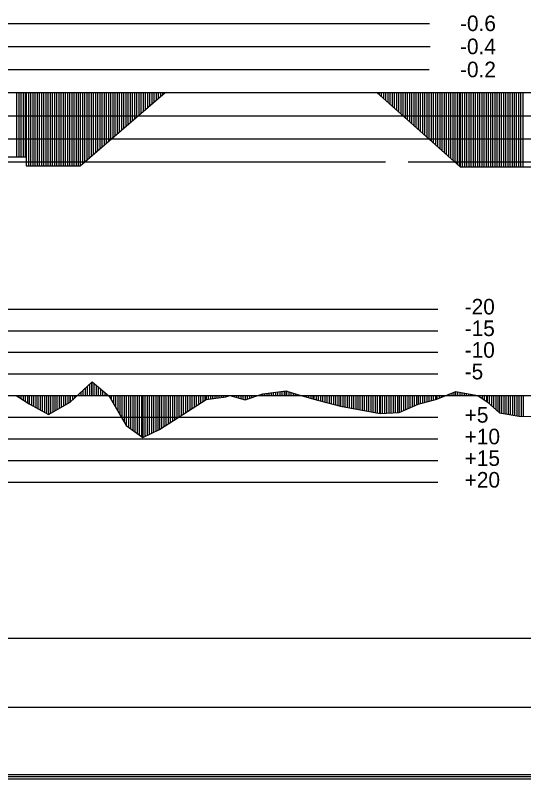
# Model space of a CAD drawing. Extents: x 2 to 10148, y 0 to 380.
# Drawn here: x 9709.2 to 9767.9, y 197.8 to 285.9 of the extents above; entities that cross this region are included whole.
import ezdxf

# ---------------------------------------------------------------- set-up
doc = ezdxf.new("R2010")
doc.units = 0
for name, color, linetype in [('POSUN_CARA', 7, 'Continuous'), ('POSUN_RASTR', 7, 'Continuous'), ('POSUN_TEXT', 7, 'Continuous'), ('RYCHL_RASTR', 7, 'Continuous'), ('ZRYCHL_CARA', 7, 'Continuous'), ('ZRYCHL_RASTR', 7, 'Continuous'), ('ZRYCHL_TEXT', 7, 'Continuous')]:
    doc.layers.add(name, color=color, linetype=linetype)

msp = doc.modelspace()

# ---------------------------------------------------------------- linework, layer by layer
at = {"layer": 'POSUN_CARA'}
for p, q in [((9715.541, 241.26), (9718.06, 243.583)), ((9718.041, 242), (9718.041, 243.566)), ((9718.06, 243.583), (9720.02, 241.929)), ((9718.06, 242), (9718.06, 243.583)), ((9717.041, 242), (9717.041, 242.644)), ((9717.291, 242), (9717.291, 242.874)), ((9717.541, 242), (9717.541, 243.105)), ((9717.791, 242), (9717.791, 243.335)), ((9718.31, 242), (9718.31, 243.372)), ((9718.56, 242), (9718.56, 243.161)), ((9718.81, 242), (9718.81, 242.95)), ((9719.06, 242), (9719.06, 242.739)), ((9719.31, 242), (9719.31, 242.528)), ((9737.792, 242.22), (9740.507, 242.534)), ((9740.292, 242), (9740.292, 242.509)), ((9740.507, 242.534), (9740.575, 242.533)), ((9740.507, 242), (9740.507, 242.534)), ((9740.575, 242.533), (9742.078, 242.057)), ((9740.575, 242), (9740.575, 242.533)), ((9709.281, 242), (9709.588, 241.814)), ((9709.281, 242), (9709.281, 242)), ((9709.531, 242), (9709.531, 241.848)), ((9709.588, 242), (9709.588, 241.814)), ((9709.588, 241.814), (9710.806, 241.044)), ((9709.838, 242), (9709.838, 241.656)), ((9710.088, 242), (9710.088, 241.498)), ((9710.338, 242), (9710.338, 241.34)), ((9710.588, 242), (9710.588, 241.182)), ((9710.806, 242), (9710.806, 241.044)), ((9711.056, 242), (9711.056, 240.906)), ((9711.306, 242), (9711.306, 240.768)), ((9711.556, 242), (9711.556, 240.63)), ((9711.806, 242), (9711.806, 240.491)), ((9712.056, 242), (9712.056, 240.353)), ((9712.306, 242), (9712.306, 240.215)), ((9712.556, 242), (9712.556, 240.077)), ((9712.806, 242), (9712.806, 239.938)), ((9713.01, 242), (9713.01, 239.826)), ((9713.26, 242), (9713.26, 239.967)), ((9713.51, 242), (9713.51, 240.109)), ((9713.76, 242), (9713.76, 240.251)), ((9714.01, 242), (9714.01, 240.393)), ((9714.26, 242), (9714.26, 240.534)), ((9714.51, 242), (9714.51, 240.676)), ((9714.76, 242), (9714.76, 240.818)), ((9715.01, 242), (9715.01, 240.959)), ((9715.26, 242), (9715.26, 241.101)), ((9715.51, 242), (9715.51, 241.243)), ((9715.541, 242), (9715.541, 241.26)), ((9715.791, 242), (9715.791, 241.491)), ((9716.041, 242), (9716.041, 241.721)), ((9716.291, 242), (9716.291, 241.952)), ((9716.541, 242), (9716.541, 242.182)), ((9716.791, 242), (9716.791, 242.413)), ((9719.56, 242), (9719.56, 242.317)), ((9719.81, 242), (9719.81, 242.107)), ((9720.02, 242), (9720.02, 241.929)), ((9720.02, 241.929), (9722.007, 238.558)), ((9720.27, 242), (9720.27, 241.504)), ((9720.52, 242), (9720.52, 241.08)), ((9720.77, 242), (9720.77, 240.656)), ((9721.02, 242), (9721.02, 240.232)), ((9721.27, 242), (9721.27, 239.807)), ((9721.52, 242), (9721.52, 239.383)), ((9721.77, 242), (9721.77, 238.959)), ((9722.007, 242), (9722.007, 238.558)), ((9722.257, 242), (9722.257, 238.377)), ((9722.507, 242), (9722.507, 238.196)), ((9722.757, 242), (9722.757, 238.015)), ((9723.007, 242), (9723.007, 237.834)), ((9723.257, 242), (9723.257, 237.653)), ((9723.507, 242), (9723.507, 237.472)), ((9723.757, 242), (9723.757, 237.291)), ((9723.923, 242), (9723.923, 237.171)), ((9724.173, 242), (9724.173, 237.29)), ((9724.423, 242), (9724.423, 237.409)), ((9724.673, 242), (9724.673, 237.528)), ((9724.923, 242), (9724.923, 237.647)), ((9725.173, 242), (9725.173, 237.766)), ((9725.423, 242), (9725.423, 237.886)), ((9725.673, 242), (9725.673, 238.005)), ((9725.843, 242), (9725.843, 238.086)), ((9726.093, 242), (9726.093, 238.246)), ((9726.343, 242), (9726.343, 238.406)), ((9726.593, 242), (9726.593, 238.567)), ((9726.843, 242), (9726.843, 238.727)), ((9727.093, 242), (9727.093, 238.887)), ((9727.343, 242), (9727.343, 239.047)), ((9727.593, 242), (9727.593, 239.208)), ((9727.843, 242), (9727.843, 239.368)), ((9728.093, 242), (9728.093, 239.528)), ((9728.343, 242), (9728.343, 239.688)), ((9728.593, 242), (9728.593, 239.849)), ((9728.843, 242), (9728.843, 240.009)), ((9729.093, 242), (9729.093, 240.169)), ((9729.343, 242), (9729.343, 240.329)), ((9729.593, 242), (9729.593, 240.49)), ((9729.843, 242), (9729.843, 240.65)), ((9730.093, 242), (9730.093, 240.81)), ((9730.343, 242), (9730.343, 240.97)), ((9730.593, 242), (9730.593, 241.131)), ((9730.843, 242), (9730.843, 241.291)), ((9731.093, 242), (9731.093, 241.451)), ((9731.228, 242), (9731.228, 241.537)), ((9731.228, 241.537), (9733.504, 241.858)), ((9731.478, 242), (9731.478, 241.573)), ((9731.728, 242), (9731.728, 241.608)), ((9731.978, 242), (9731.978, 241.643)), ((9732.228, 242), (9732.228, 241.678)), ((9732.478, 242), (9732.478, 241.714)), ((9732.728, 242), (9732.728, 241.749)), ((9732.978, 242), (9732.978, 241.784)), ((9733.228, 242), (9733.228, 241.819)), ((9733.478, 242), (9733.478, 241.854)), ((9733.504, 242), (9733.504, 241.858)), ((9733.504, 241.858), (9733.986, 241.997)), ((9733.754, 242), (9733.754, 241.93)), ((9733.986, 242), (9733.986, 241.997)), ((9733.986, 241.997), (9735.752, 241.508)), ((9734.236, 242), (9734.236, 241.928)), ((9734.486, 242), (9734.486, 241.859)), ((9734.736, 242), (9734.736, 241.79)), ((9734.986, 242), (9734.986, 241.721)), ((9735.236, 242), (9735.236, 241.651)), ((9735.486, 242), (9735.486, 241.582)), ((9735.736, 242), (9735.736, 241.513)), ((9735.752, 241.508), (9737.792, 242.22)), ((9735.752, 242), (9735.752, 241.508)), ((9736.002, 242), (9736.002, 241.596)), ((9736.252, 242), (9736.252, 241.683)), ((9736.502, 242), (9736.502, 241.77)), ((9736.752, 242), (9736.752, 241.857)), ((9737.002, 242), (9737.002, 241.944)), ((9737.252, 242), (9737.252, 242.031)), ((9737.502, 242), (9737.502, 242.119)), ((9737.752, 242), (9737.752, 242.206)), ((9737.792, 242), (9737.792, 242.22)), ((9738.042, 242), (9738.042, 242.249)), ((9738.292, 242), (9738.292, 242.278)), ((9738.542, 242), (9738.542, 242.306)), ((9738.792, 242), (9738.792, 242.335)), ((9739.042, 242), (9739.042, 242.364)), ((9739.292, 242), (9739.292, 242.393)), ((9739.542, 242), (9739.542, 242.422)), ((9739.792, 242), (9739.792, 242.451)), ((9740.042, 242), (9740.042, 242.48)), ((9740.825, 242), (9740.825, 242.454)), ((9741.075, 242), (9741.075, 242.374)), ((9741.325, 242), (9741.325, 242.295)), ((9741.575, 242), (9741.575, 242.216)), ((9741.825, 242), (9741.825, 242.137)), ((9742.075, 242), (9742.075, 242.058)), ((9742.078, 242.057), (9743.696, 241.595)), ((9742.078, 242), (9742.078, 242.057)), ((9742.328, 242), (9742.328, 241.986)), ((9742.578, 242), (9742.578, 241.914)), ((9742.828, 242), (9742.828, 241.843)), ((9743.078, 242), (9743.078, 241.772)), ((9743.328, 242), (9743.328, 241.7)), ((9743.578, 242), (9743.578, 241.629)), ((9743.696, 242), (9743.696, 241.595)), ((9743.946, 242), (9743.946, 241.529)), ((9744.196, 242), (9744.196, 241.463)), ((9744.446, 242), (9744.446, 241.398)), ((9744.696, 242), (9744.696, 241.332)), ((9744.946, 242), (9744.946, 241.267)), ((9745.196, 242), (9745.196, 241.201)), ((9745.446, 242), (9745.446, 241.135)), ((9745.696, 242), (9745.696, 241.07)), ((9745.946, 242), (9745.946, 241.004)), ((9746.196, 242), (9746.196, 240.938)), ((9746.446, 242), (9746.446, 240.873)), ((9746.696, 242), (9746.696, 240.807)), ((9746.77, 242), (9746.77, 240.788)), ((9747.02, 242), (9747.02, 240.742)), ((9747.27, 242), (9747.27, 240.696)), ((9747.52, 242), (9747.52, 240.651)), ((9747.77, 242), (9747.77, 240.605)), ((9748.02, 242), (9748.02, 240.559)), ((9748.27, 242), (9748.27, 240.513)), ((9748.52, 242), (9748.52, 240.468)), ((9748.77, 242), (9748.77, 240.422)), ((9749.02, 242), (9749.02, 240.376)), ((9749.27, 242), (9749.27, 240.33)), ((9749.52, 242), (9749.52, 240.285)), ((9749.77, 242), (9749.77, 240.239)), ((9750.02, 242), (9750.02, 240.193)), ((9750.27, 242), (9750.27, 240.147)), ((9750.52, 242), (9750.52, 240.102)), ((9750.77, 242), (9750.77, 240.056)), ((9751.02, 242), (9751.02, 240.01)), ((9751.27, 242), (9751.27, 239.965)), ((9751.342, 242), (9751.342, 239.951)), ((9751.592, 242), (9751.592, 239.964)), ((9751.842, 242), (9751.842, 239.977)), ((9752.092, 242), (9752.092, 239.99)), ((9752.342, 242), (9752.342, 240.003)), ((9752.592, 242), (9752.592, 240.015)), ((9752.842, 242), (9752.842, 240.028)), ((9753.092, 242), (9753.092, 240.041)), ((9753.342, 242), (9753.342, 240.054)), ((9753.535, 242), (9753.535, 240.064)), ((9753.785, 242), (9753.785, 240.173)), ((9754.035, 242), (9754.035, 240.283)), ((9754.285, 242), (9754.285, 240.393)), ((9754.535, 242), (9754.535, 240.502)), ((9754.785, 242), (9754.785, 240.612)), ((9755.035, 242), (9755.035, 240.721)), ((9755.285, 242), (9755.285, 240.831)), ((9755.535, 242), (9755.535, 240.941)), ((9755.727, 242), (9755.727, 241.025)), ((9755.977, 242), (9755.977, 241.09)), ((9756.227, 242), (9756.227, 241.155)), ((9756.477, 242), (9756.477, 241.221)), ((9756.727, 242), (9756.727, 241.286)), ((9756.977, 242), (9756.977, 241.351)), ((9757.227, 242), (9757.227, 241.417)), ((9757.477, 242), (9757.477, 241.482)), ((9757.727, 242), (9757.727, 241.547)), ((9757.912, 241.596), (9760.079, 242.465)), ((9757.912, 242), (9757.912, 241.596)), ((9758.162, 242), (9758.162, 241.696)), ((9758.412, 242), (9758.412, 241.796)), ((9758.662, 242), (9758.662, 241.897)), ((9758.912, 242), (9758.912, 241.997)), ((9759.162, 242), (9759.162, 242.097)), ((9759.412, 242), (9759.412, 242.198)), ((9759.662, 242), (9759.662, 242.298)), ((9759.912, 242), (9759.912, 242.398)), ((9760.079, 242.465), (9762.629, 242.022)), ((9760.079, 242), (9760.079, 242.465)), ((9760.329, 242), (9760.329, 242.422)), ((9760.579, 242), (9760.579, 242.378)), ((9760.829, 242), (9760.829, 242.335)), ((9761.079, 242), (9761.079, 242.291)), ((9761.329, 242), (9761.329, 242.248)), ((9761.579, 242), (9761.579, 242.204)), ((9761.829, 242), (9761.829, 242.161)), ((9762.079, 242), (9762.079, 242.117)), ((9762.329, 242), (9762.329, 242.074)), ((9762.579, 242), (9762.579, 242.03)), ((9762.629, 242.022), (9763.708, 241.282)), ((9762.629, 242), (9762.629, 242.022)), ((9762.879, 242), (9762.879, 241.85)), ((9763.129, 242), (9763.129, 241.679)), ((9763.379, 242), (9763.379, 241.508)), ((9763.629, 242), (9763.629, 241.336)), ((9763.708, 242), (9763.708, 241.282)), ((9763.958, 242), (9763.958, 241.06)), ((9764.208, 242), (9764.208, 240.838)), ((9764.458, 242), (9764.458, 240.616)), ((9764.708, 242), (9764.708, 240.394)), ((9764.958, 242), (9764.958, 240.172)), ((9765.13, 242), (9765.13, 240.018)), ((9765.38, 242), (9765.38, 239.977)), ((9765.63, 242), (9765.63, 239.936)), ((9765.88, 242), (9765.88, 239.894)), ((9766.13, 242), (9766.13, 239.853)), ((9766.38, 242), (9766.38, 239.812)), ((9766.63, 242), (9766.63, 239.771)), ((9766.88, 242), (9766.88, 239.729)), ((9767.13, 242), (9767.13, 239.688)), ((9767.38, 242), (9767.38, 239.647)), ((9767.629, 242), (9767.629, 239.606)), ((9767.879, 242), (9767.879, 239.607)), ((9710.806, 241.044), (9713.01, 239.826)), ((9713.01, 239.826), (9715.541, 241.26)), ((9725.843, 238.086), (9731.228, 241.537)), ((9743.696, 241.595), (9746.77, 240.788)), ((9746.77, 240.788), (9751.342, 239.951)), ((9753.535, 240.064), (9755.727, 241.025)), ((9755.727, 241.025), (9757.912, 241.596)), ((9763.708, 241.282), (9765.13, 240.018)), ((9751.342, 239.951), (9753.535, 240.064)), ((9765.13, 240.018), (9767.629, 239.606)), ((9767.629, 239.606), (9770.133, 239.619)), ((9722.007, 238.558), (9723.923, 237.171)), ((9723.923, 237.171), (9725.843, 238.086))]:
    msp.add_line(p, q, dxfattribs=at)
at = {"layer": 'POSUN_RASTR'}
for p, q in [((9754.574, 269), (9872.394, 269)), ((9562, 252), (9758, 252)), ((9562, 249.5), (9758, 249.5)), ((9562, 247), (9758, 247)), ((9562, 244.5), (9758, 244.5)), ((9138.15, 242), (9867.821, 242)), ((9562, 239.5), (9758, 239.5)), ((9562, 237), (9758, 237)), ((9562, 234.5), (9758, 234.5)), ((9562, 232), (9758, 232))]:
    msp.add_line(p, q, dxfattribs=at)
at = {"layer": 'RYCHL_RASTR'}
for p, q in [((9138.15, 214), (9871.097, 214)), ((9138.15, 206), (9871.122, 206)), ((9138.15, 198.25), (9871.122, 198.25)), ((9138.15, 198), (9871.122, 198)), ((9138.15, 197.75), (9871.122, 197.75))]:
    msp.add_line(p, q, dxfattribs=at)
at = {"layer": 'ZRYCHL_CARA'}
for p, q in [((9138.15, 277), (9867.821, 277)), ((9709.344, 277), (9709.344, 269.594)), ((9709.594, 277), (9709.594, 269.594)), ((9709.844, 277), (9709.844, 269.594)), ((9710.094, 277), (9710.094, 269.594)), ((9710.344, 277), (9710.344, 269.594)), ((9710.461, 277), (9710.461, 268.528)), ((9710.711, 277), (9710.711, 268.528)), ((9710.961, 277), (9710.961, 268.528)), ((9711.211, 277), (9711.211, 268.528)), ((9711.461, 277), (9711.461, 268.528)), ((9711.711, 277), (9711.711, 268.528)), ((9711.961, 277), (9711.961, 268.528)), ((9712.211, 277), (9712.211, 268.528)), ((9712.461, 277), (9712.461, 268.528)), ((9712.711, 277), (9712.711, 268.528)), ((9712.961, 277), (9712.961, 268.528)), ((9713.211, 277), (9713.211, 268.528)), ((9713.461, 277), (9713.461, 268.528)), ((9713.711, 277), (9713.711, 268.528)), ((9713.961, 277), (9713.961, 268.528)), ((9714.211, 277), (9714.211, 268.528)), ((9714.461, 277), (9714.461, 268.528)), ((9714.711, 277), (9714.711, 268.528)), ((9714.961, 277), (9714.961, 268.528)), ((9715.211, 277), (9715.211, 268.528)), ((9715.461, 277), (9715.461, 268.528)), ((9715.711, 277), (9715.711, 268.528)), ((9715.961, 277), (9715.961, 268.528)), ((9716.211, 277), (9716.211, 268.528)), ((9716.461, 277), (9716.461, 268.528)), ((9716.704, 277), (9716.704, 268.528)), ((9716.704, 268.528), (9726.504, 277)), ((9716.954, 277), (9716.954, 268.744)), ((9717.204, 277), (9717.204, 268.96)), ((9717.454, 277), (9717.454, 269.176)), ((9717.704, 277), (9717.704, 269.392)), ((9717.954, 277), (9717.954, 269.608)), ((9718.204, 277), (9718.204, 269.825)), ((9718.454, 277), (9718.454, 270.041)), ((9718.704, 277), (9718.704, 270.257)), ((9718.954, 277), (9718.954, 270.473)), ((9719.204, 277), (9719.204, 270.689)), ((9719.454, 277), (9719.454, 270.905)), ((9719.704, 277), (9719.704, 271.121)), ((9719.954, 277), (9719.954, 271.337)), ((9720.204, 277), (9720.204, 271.554)), ((9720.454, 277), (9720.454, 271.77)), ((9720.704, 277), (9720.704, 271.986)), ((9720.954, 277), (9720.954, 272.202)), ((9721.204, 277), (9721.204, 272.418)), ((9721.454, 277), (9721.454, 272.634)), ((9721.704, 277), (9721.704, 272.85)), ((9721.954, 277), (9721.954, 273.066)), ((9722.204, 277), (9722.204, 273.283)), ((9722.454, 277), (9722.454, 273.499)), ((9722.704, 277), (9722.704, 273.715)), ((9722.954, 277), (9722.954, 273.931)), ((9723.204, 277), (9723.204, 274.147)), ((9723.454, 277), (9723.454, 274.363)), ((9723.704, 277), (9723.704, 274.579)), ((9723.954, 277), (9723.954, 274.795)), ((9724.204, 277), (9724.204, 275.012)), ((9724.454, 277), (9724.454, 275.228)), ((9724.704, 277), (9724.704, 275.444)), ((9724.954, 277), (9724.954, 275.66)), ((9725.204, 277), (9725.204, 275.876)), ((9725.454, 277), (9725.454, 276.092)), ((9725.704, 277), (9725.704, 276.308)), ((9725.954, 277), (9725.954, 276.525)), ((9726.204, 277), (9726.204, 276.741)), ((9726.454, 277), (9726.454, 276.957)), ((9750.984, 277), (9760.584, 268.408)), ((9751.234, 277), (9751.234, 276.776)), ((9751.484, 277), (9751.484, 276.552)), ((9751.734, 277), (9751.734, 276.329)), ((9751.984, 277), (9751.984, 276.105)), ((9752.234, 277), (9752.234, 275.881)), ((9752.484, 277), (9752.484, 275.657)), ((9752.734, 277), (9752.734, 275.434)), ((9752.984, 277), (9752.984, 275.21)), ((9753.234, 277), (9753.234, 274.986)), ((9753.484, 277), (9753.484, 274.762)), ((9753.734, 277), (9753.734, 274.539)), ((9753.984, 277), (9753.984, 274.315)), ((9754.234, 277), (9754.234, 274.091)), ((9754.484, 277), (9754.484, 273.867)), ((9754.734, 277), (9754.734, 273.644)), ((9754.984, 277), (9754.984, 273.42)), ((9755.234, 277), (9755.234, 273.196)), ((9755.484, 277), (9755.484, 272.972)), ((9755.734, 277), (9755.734, 272.749)), ((9755.984, 277), (9755.984, 272.525)), ((9756.234, 277), (9756.234, 272.301)), ((9756.484, 277), (9756.484, 272.077)), ((9756.734, 277), (9756.734, 271.853)), ((9756.984, 277), (9756.984, 271.63)), ((9757.234, 277), (9757.234, 271.406)), ((9757.484, 277), (9757.484, 271.182)), ((9757.734, 277), (9757.734, 270.958)), ((9757.984, 277), (9757.984, 270.735)), ((9758.234, 277), (9758.234, 270.511)), ((9758.484, 277), (9758.484, 270.287)), ((9758.734, 277), (9758.734, 270.063)), ((9758.984, 277), (9758.984, 269.84)), ((9759.234, 277), (9759.234, 269.616)), ((9759.484, 277), (9759.484, 269.392)), ((9759.734, 277), (9759.734, 269.168)), ((9759.984, 277), (9759.984, 268.945)), ((9760.234, 277), (9760.234, 268.721)), ((9760.484, 277), (9760.484, 268.497)), ((9760.584, 277), (9760.584, 268.408)), ((9760.834, 277), (9760.834, 268.408)), ((9761.084, 277), (9761.084, 268.408)), ((9761.334, 277), (9761.334, 268.408)), ((9761.584, 277), (9761.584, 268.408)), ((9761.834, 277), (9761.834, 268.408)), ((9762.084, 277), (9762.084, 268.408)), ((9762.334, 277), (9762.334, 268.408)), ((9762.584, 277), (9762.584, 268.408)), ((9762.834, 277), (9762.834, 268.408)), ((9763.084, 277), (9763.084, 268.408)), ((9763.334, 277), (9763.334, 268.408)), ((9763.584, 277), (9763.584, 268.408)), ((9763.834, 277), (9763.834, 268.408)), ((9764.084, 277), (9764.084, 268.408)), ((9764.334, 277), (9764.334, 268.408)), ((9764.584, 277), (9764.584, 268.408)), ((9764.834, 277), (9764.834, 268.408)), ((9765.084, 277), (9765.084, 268.408)), ((9765.334, 277), (9765.334, 268.408)), ((9765.584, 277), (9765.584, 268.408)), ((9765.834, 277), (9765.834, 268.408)), ((9766.084, 277), (9766.084, 268.408)), ((9766.334, 277), (9766.334, 268.408)), ((9766.584, 277), (9766.584, 268.408)), ((9766.834, 277), (9766.834, 268.408)), ((9767.084, 277), (9767.084, 268.408)), ((9767.334, 277), (9767.334, 268.408)), ((9767.584, 277), (9767.584, 268.408)), ((9767.834, 277), (9767.834, 268.408)), ((9704.594, 269.594), (9710.461, 269.594)), ((9710.461, 269.594), (9710.461, 268.528)), ((9710.461, 268.528), (9716.704, 268.528)), ((9760.584, 268.408), (9783.446, 268.408))]:
    msp.add_line(p, q, dxfattribs=at)
at = {"layer": 'ZRYCHL_RASTR'}
for p, q in [((9562, 285), (9757.041, 285)), ((9562, 282.333), (9757.146, 282.333)), ((9562, 279.667), (9757.022, 279.667)), ((9349.003, 274.333), (9970.181, 274.333)), ((9348.95, 271.667), (9970.196, 271.667)), ((9348.988, 269), (9751.979, 269))]:
    msp.add_line(p, q, dxfattribs=at)

# ---------------------------------------------------------------- texts
at = {"layer": 'POSUN_TEXT'}
for s, p in [('-20', (9761.117, 251.377)), ('-15', (9761.117, 248.877)), ('-10', (9761.117, 246.377)), ('-5', (9761.117, 243.877)), ('+5', (9761.117, 238.877)), ('+10', (9761.117, 236.377)), ('+15', (9761.117, 233.877)), ('+20', (9761.117, 231.377))]:
    msp.add_text(s, height=1.8, dxfattribs=at).set_placement(p)
at = {"layer": 'ZRYCHL_TEXT'}
for s, p in [('-0.6', (9760.578, 284.105)), ('-0.4', (9760.578, 281.438)), ('-0.2', (9760.578, 278.772))]:
    msp.add_text(s, height=1.8, dxfattribs=at).set_placement(p)

doc.saveas('drawing.dxf')
